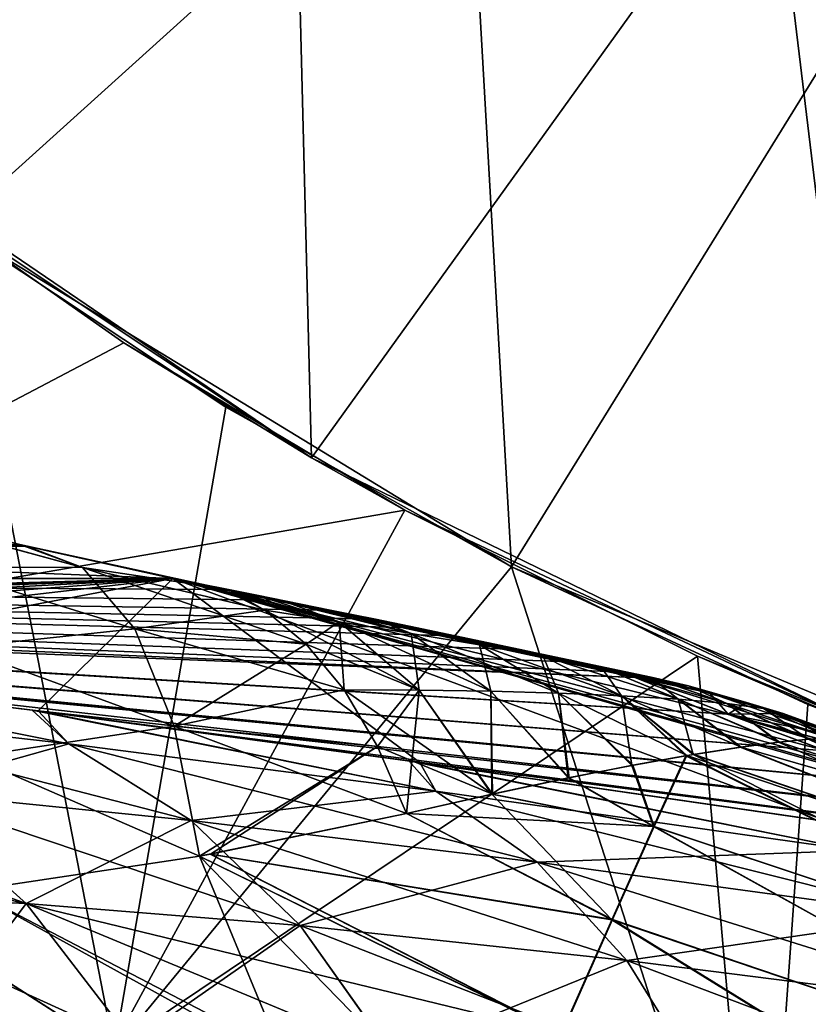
# Model space of a CAD drawing. Header units: metres. Extents: x -31 to 116, y -84 to 84.
# Tile 532 of 656: x -6.84 to -4.67, y -11.95 to -9.23. Entities that reach past the tile are written whole.
import ezdxf

# ---------------------------------------------------------------- set-up
doc = ezdxf.new("R2010")
doc.units = ezdxf.units.M
doc.layers.add('solid_80010000GA_11_1', color=7, linetype='CONTINUOUS')

msp = doc.modelspace()

# ---------------------------------------------------------------- linework, layer by layer
at = {"layer": 'solid_80010000GA_11_1'}
for points in [[(-7.349685, -7.912471, -65.27211), (-6.090395, -8.398314, -65.026657), (-7.484017, -9.456906, -66)], [(-7.026875, -9.801358, 66), (-5.612873, -8.525447, 64.930313), (-6.95004, -8.09164, 65.19558)], [(-6.090395, -8.398314, -65.026657), (-6.038802, -10.439179, -66), (-7.484017, -9.456906, -66)], [(-6.090395, -8.398314, -65.026657), (-4.772521, -8.678969, -64.755608), (-6.038802, -10.439179, -66)], [(-7.026875, -9.801358, 66), (-5.487574, -10.739186, 66), (-5.612873, -8.525447, 64.930313)], [(-5.487574, -10.739186, 66), (-4.245407, -8.731139, 64.642433), (-5.612873, -8.525447, 64.930313)], [(-4.772521, -8.678969, -64.755608), (-4.466805, -11.202288, -66), (-6.038802, -10.439179, -66)], [(-4.772521, -8.678969, -64.755608), (-3.433689, -8.746238, -64.461952), (-4.466805, -11.202288, -66)], [(-5.487574, -10.739186, 66), (-3.82569, -11.437119, 66), (-4.245407, -8.731139, 64.642433)], [(-7.484017, -9.456906, -66), (-6.038802, -10.439179, -66), (-7.294704, -9.603692, -82.309998)], [(-7.294704, -9.603692, -82.309998), (-6.556622, -10.121972, -82.309998), (-8.240538, -11.007049, -84)], [(-6.038802, -10.439179, -66), (-6.556622, -10.121972, -82.309998), (-7.294704, -9.603692, -82.309998)], [(-8.235565, -11.010739, 84), (-6.58274, -12.071861, 84), (-7.026875, -9.801358, 82.309998)], [(-5.487574, -10.739186, 82.309998), (-5.487574, -10.739186, 66), (-7.026875, -9.801358, 66)], [(-6.27477, -10.299071, 82.309998), (-5.487574, -10.739186, 82.309998), (-7.026875, -9.801358, 66)], [(-7.026875, -9.801358, 82.309998), (-6.27477, -10.299071, 82.309998), (-7.026875, -9.801358, 66)], [(-6.58274, -12.071861, 84), (-6.27477, -10.299071, 82.309998), (-7.026875, -9.801358, 82.309998)], [(-6.556622, -10.121972, -82.309998), (-5.781872, -10.583646, -82.309998), (-8.240538, -11.007049, -84)], [(-6.038802, -10.439179, -66), (-5.781872, -10.583646, -82.309998), (-6.556622, -10.121972, -82.309998)], [(-6.58274, -12.071861, 84), (-5.487574, -10.739186, 82.309998), (-6.27477, -10.299071, 82.309998)], [(-6.038802, -10.439179, -66), (-4.466805, -11.202288, -66), (-5.781872, -10.583646, -82.309998)], [(-12.403363, -10.536627, -43.492832), (-6.825182, -10.682767, -62.085796), (-6.421564, -10.771603, -61.908138)], [(-11.426095, -10.771603, -43.230972), (-12.403363, -10.536627, -43.492832), (-6.421564, -10.771603, -61.908138)], [(-12.403363, -10.536627, -43.492832), (-6.843807, -10.678296, -62.092705), (-6.825182, -10.682767, -62.085796)], [(-11.426095, -10.771603, 43.230972), (-6.843743, -10.678311, 62.092686), (-7.301725, -10.557936, 62.237259)], [(-5.781872, -10.583646, -82.309998), (-6.590018, -12.067896, -84), (-8.240538, -11.007049, -84)], [(-7.175395, -10.60425, 62.753399), (-7.301725, -10.557936, 62.237259), (-6.843743, -10.678311, 62.092686)], [(-5.781872, -10.583646, -82.309998), (-4.974788, -10.986132, -82.309998), (-6.590018, -12.067896, -84)], [(-4.466805, -11.202288, -66), (-4.974788, -10.986132, -82.309998), (-5.781872, -10.583646, -82.309998)], [(-7.175395, -10.60425, 62.753399), (-6.843743, -10.678311, 62.092686), (-6.67033, -10.741172, 62.639553)], [(-7.077201, -10.740292, 63.260273), (-7.175395, -10.60425, 62.753399), (-6.67033, -10.741172, 62.639553)], [(-7.175285, -10.603989, -62.753445), (-6.670376, -10.741159, -62.639565), (-6.843807, -10.678296, -62.092705)], [(-7.175285, -10.603989, -62.753445), (-7.077138, -10.740211, -63.260342), (-6.670376, -10.741159, -62.639565)], [(-11.426095, -10.771603, 43.230972), (-6.824865, -10.682842, 62.085682), (-6.843743, -10.678311, 62.092686)], [(-11.426095, -10.771603, 43.230972), (-6.421565, -10.771603, 61.908134), (-6.824865, -10.682842, 62.085682)], [(-6.825182, -10.682767, -62.085796), (-6.843807, -10.678296, -62.092705), (-6.670376, -10.741159, -62.639565)], [(-6.290997, -10.798361, 62.201309), (-6.67033, -10.741172, 62.639553), (-6.843743, -10.678311, 62.092686)], [(-6.824865, -10.682842, 62.085682), (-6.290997, -10.798361, 62.201309), (-6.843743, -10.678311, 62.092686)], [(-6.825182, -10.682767, -62.085796), (-6.291037, -10.798414, -62.201244), (-6.421564, -10.771603, -61.908138)], [(-6.825182, -10.682767, -62.085796), (-6.670376, -10.741159, -62.639565), (-6.291037, -10.798414, -62.201244)], [(-6.824865, -10.682842, 62.085682), (-6.421565, -10.771603, 61.908134), (-6.290997, -10.798361, 62.201309)], [(-7.077201, -10.740292, 63.260273), (-6.67033, -10.741172, 62.639553), (-6.526371, -10.910148, 63.172276)], [(-7.010523, -10.962246, 63.741096), (-7.077201, -10.740292, 63.260273), (-6.526371, -10.910148, 63.172276)], [(-7.077138, -10.740211, -63.260342), (-6.526422, -10.910131, -63.172287), (-6.670376, -10.741159, -62.639565)], [(-7.077138, -10.740211, -63.260342), (-7.010455, -10.962199, -63.741215), (-6.526422, -10.910131, -63.172287)], [(-6.670376, -10.741159, -62.639565), (-6.167631, -10.859086, -62.493484), (-6.291037, -10.798414, -62.201244)], [(-6.670376, -10.741159, -62.639565), (-6.526422, -10.910131, -63.172287), (-6.167631, -10.859086, -62.493484)], [(-6.053502, -10.952571, 62.779762), (-6.526371, -10.910148, 63.172276), (-6.67033, -10.741172, 62.639553)], [(-6.167685, -10.85898, 62.493324), (-6.053502, -10.952571, 62.779762), (-6.67033, -10.741172, 62.639553)], [(-6.290997, -10.798361, 62.201309), (-6.167685, -10.85898, 62.493324), (-6.67033, -10.741172, 62.639553)], [(-6.58274, -12.071861, 84), (-4.795963, -12.886479, 84), (-5.487574, -10.739186, 82.309998)], [(-3.82569, -11.437119, 82.309998), (-3.82569, -11.437119, 66), (-5.487574, -10.739186, 66)], [(-4.669689, -11.119245, 82.309998), (-3.82569, -11.437119, 82.309998), (-5.487574, -10.739186, 66)], [(-5.487574, -10.739186, 82.309998), (-4.669689, -11.119245, 82.309998), (-5.487574, -10.739186, 66)], [(-4.795963, -12.886479, 84), (-4.669689, -11.119245, 82.309998), (-5.487574, -10.739186, 82.309998)], [(-11.426095, -10.771603, 43.230972), (-6.267653, -10.802247, 61.83466), (-6.421565, -10.771603, 61.908134)], [(-11.426095, -10.771603, 43.230972), (-5.146858, -11.044805, 60.889389), (-5.198562, -11.029066, 61.029163)], [(-11.426095, -10.771603, 43.230972), (-9.228466, -10.882556, 49.086868), (-5.146858, -11.044805, 60.889389)], [(-11.426095, -10.771603, 43.230972), (-5.198562, -11.029066, 61.029163), (-5.306501, -11.002689, 61.183987)], [(-11.426095, -10.771603, 43.230972), (-5.306501, -11.002689, 61.183987), (-5.463882, -10.967621, 61.338047)], [(-11.426095, -10.771603, 43.230972), (-5.463882, -10.967621, 61.338047), (-5.642404, -10.929633, 61.474941)], [(-11.426095, -10.771603, 43.230972), (-5.642404, -10.929633, 61.474941), (-5.747437, -10.907751, 61.545563)], [(-11.426095, -10.771603, 43.230972), (-5.747437, -10.907751, 61.545563), (-5.862625, -10.884041, 61.616959)], [(-11.426095, -10.771603, 43.230972), (-5.862625, -10.884041, 61.616959), (-5.987968, -10.858508, 61.688984)], [(-11.426095, -10.771603, 43.230972), (-5.987968, -10.858508, 61.688984), (-6.123066, -10.831226, 61.761585)], [(-11.426095, -10.771603, 43.230972), (-6.123066, -10.831226, 61.761585), (-6.267653, -10.802247, 61.83466)], [(-11.426095, -10.771603, -43.230972), (-6.421564, -10.771603, -61.908138), (-9.763497, -10.864411, -47.473709)], [(-6.421564, -10.771603, -61.908138), (-9.735589, -10.864411, -47.577866), (-9.763497, -10.864411, -47.473709)], [(-6.421564, -10.771603, -61.908138), (-9.507698, -10.868831, -48.334938), (-9.735589, -10.864411, -47.577866)], [(-6.421564, -10.771603, -61.908138), (-9.23469, -10.882196, -49.071239), (-9.507698, -10.868831, -48.334938)], [(-6.421564, -10.771603, -61.908138), (-8.917218, -10.904461, -49.785355), (-9.23469, -10.882196, -49.071239)], [(-6.421564, -10.771603, -61.908138), (-8.559109, -10.935403, -50.467659), (-8.917218, -10.904461, -49.785355)], [(-6.421564, -10.771603, -61.908138), (-8.166702, -10.974237, -51.111111), (-8.559109, -10.935403, -50.467659)], [(-6.421564, -10.771603, -61.908138), (-7.743951, -11.020489, -51.710987), (-8.166702, -10.974237, -51.111111)], [(-6.421564, -10.771603, -61.908138), (-6.793208, -11.136377, -52.809116), (-7.743951, -11.020489, -51.710987)], [(-6.421564, -10.771603, -61.908138), (-5.739915, -11.278451, -53.736355), (-6.793208, -11.136377, -52.809116)], [(-6.267653, -10.802247, 61.83466), (-6.290997, -10.798361, 62.201309), (-6.421565, -10.771603, 61.908134)], [(-6.421564, -10.771603, -61.908138), (-4.612166, -11.442204, -54.483128), (-5.739915, -11.278451, -53.736355)], [(-3.743499, -11.53415, -55.781113), (-4.612166, -11.442204, -54.483128), (-6.421564, -10.771603, -61.908138)], [(-5.987564, -10.858603, -61.688477), (-6.421564, -10.771603, -61.908138), (-6.18932, -10.817922, -61.795612)], [(-5.962224, -10.89119, -62.333626), (-6.18932, -10.817922, -61.795612), (-6.421564, -10.771603, -61.908138)], [(-5.81369, -10.894102, -61.586868), (-6.421564, -10.771603, -61.908138), (-5.987564, -10.858603, -61.688477)], [(-5.66502, -10.924911, -61.490379), (-6.421564, -10.771603, -61.908138), (-5.81369, -10.894102, -61.586868)], [(-5.538971, -10.9515, -61.398647), (-6.421564, -10.771603, -61.908138), (-5.66502, -10.924911, -61.490379)], [(-5.433649, -10.974212, -61.311535), (-6.421564, -10.771603, -61.908138), (-5.538971, -10.9515, -61.398647)], [(-5.279209, -11.009067, -61.151012), (-6.421564, -10.771603, -61.908138), (-5.433649, -10.974212, -61.311535)], [(-5.188761, -11.031709, -61.009876), (-6.421564, -10.771603, -61.908138), (-5.279209, -11.009067, -61.151012)], [(-5.146848, -11.044808, -60.889343), (-6.421564, -10.771603, -61.908138), (-5.188761, -11.031709, -61.009876)], [(-4.886455, -11.147478, -59.690529), (-6.421564, -10.771603, -61.908138), (-5.146848, -11.044808, -60.889343)], [(-6.291037, -10.798414, -62.201244), (-5.962224, -10.89119, -62.333626), (-6.421564, -10.771603, -61.908138)], [(-4.049818, -11.440468, -56.618534), (-3.743499, -11.53415, -55.781113), (-6.421564, -10.771603, -61.908138)], [(-4.34119, -11.344678, -57.556309), (-4.049818, -11.440468, -56.618534), (-6.421564, -10.771603, -61.908138)], [(-4.619267, -11.247083, -58.581852), (-4.34119, -11.344678, -57.556309), (-6.421564, -10.771603, -61.908138)], [(-4.886455, -11.147478, -59.690529), (-4.619267, -11.247083, -58.581852), (-6.421564, -10.771603, -61.908138)], [(-6.291037, -10.798414, -62.201244), (-6.167631, -10.859086, -62.493484), (-5.962224, -10.89119, -62.333626)], [(-6.267653, -10.802247, 61.83466), (-6.167685, -10.85898, 62.493324), (-6.290997, -10.798361, 62.201309)], [(-5.962245, -10.891158, 62.333481), (-6.167685, -10.85898, 62.493324), (-6.267653, -10.802247, 61.83466)], [(-5.962245, -10.891158, 62.333481), (-6.267653, -10.802247, 61.83466), (-6.123066, -10.831226, 61.761585)], [(-5.764471, -10.923188, -62.166695), (-5.987564, -10.858603, -61.688477), (-6.18932, -10.817922, -61.795612)], [(-5.962224, -10.89119, -62.333626), (-5.764471, -10.923188, -62.166695), (-6.18932, -10.817922, -61.795612)], [(-5.764496, -10.923163, 62.166538), (-6.123066, -10.831226, 61.761585), (-5.987968, -10.858508, 61.688984)], [(-5.764496, -10.923163, 62.166538), (-5.962245, -10.891158, 62.333481), (-6.123066, -10.831226, 61.761585)], [(-6.526422, -10.910131, -63.172287), (-6.053255, -10.952819, -62.780399), (-6.167631, -10.859086, -62.493484)], [(-5.962245, -10.891158, 62.333481), (-6.053502, -10.952571, 62.779762), (-6.167685, -10.85898, 62.493324)], [(-6.167631, -10.859086, -62.493484), (-5.742386, -11.079463, -62.846085), (-5.962224, -10.89119, -62.333626)], [(-6.053255, -10.952819, -62.780399), (-5.742386, -11.079463, -62.846085), (-6.167631, -10.859086, -62.493484)], [(-5.764496, -10.923163, 62.166538), (-5.987968, -10.858508, 61.688984), (-5.862625, -10.884041, 61.616959)], [(-5.576041, -10.954882, -61.99165), (-5.81369, -10.894102, -61.586868), (-5.987564, -10.858603, -61.688477)], [(-5.764471, -10.923188, -62.166695), (-5.576041, -10.954882, -61.99165), (-5.987564, -10.858603, -61.688477)], [(-9.228466, -10.882556, 49.086868), (-4.890181, -11.146062, 59.706566), (-5.146858, -11.044805, 60.889389)], [(-8.910074, -10.905025, 49.800091), (-4.890181, -11.146062, 59.706566), (-9.228466, -10.882556, 49.086868)], [(-8.910074, -10.905025, 49.800091), (-4.6213, -11.246327, 58.59024), (-4.890181, -11.146062, 59.706566)], [(-8.549616, -10.93629, 50.484333), (-4.6213, -11.246327, 58.59024), (-8.910074, -10.905025, 49.800091)], [(-5.962245, -10.891158, 62.333481), (-5.949268, -11.078573, 63.058609), (-6.053502, -10.952571, 62.779762)], [(-5.962245, -10.891158, 62.333481), (-5.742417, -11.079371, 62.845898), (-5.949268, -11.078573, 63.058609)], [(-5.764496, -10.923163, 62.166538), (-5.742417, -11.079371, 62.845898), (-5.962245, -10.891158, 62.333481)], [(-5.962224, -10.89119, -62.333626), (-5.742386, -11.079463, -62.846085), (-5.544709, -11.082421, -62.623802)], [(-5.962224, -10.89119, -62.333626), (-5.544709, -11.082421, -62.623802), (-5.764471, -10.923188, -62.166695)], [(-5.575943, -10.95488, 61.991463), (-5.862625, -10.884041, 61.616959), (-5.747437, -10.907751, 61.545563)], [(-5.575943, -10.95488, 61.991463), (-5.764496, -10.923163, 62.166538), (-5.862625, -10.884041, 61.616959)], [(-5.576041, -10.954882, -61.99165), (-5.66502, -10.924911, -61.490379), (-5.81369, -10.894102, -61.586868)], [(-5.575943, -10.95488, 61.991463), (-5.747437, -10.907751, 61.545563), (-5.642404, -10.929633, 61.474941)], [(-8.549616, -10.93629, 50.484333), (-4.341837, -11.344449, 57.558727), (-4.6213, -11.246327, 58.59024)], [(-8.164405, -10.974471, 51.114746), (-4.341837, -11.344449, 57.558727), (-8.549616, -10.93629, 50.484333)], [(-7.010523, -10.962246, 63.741096), (-6.526371, -10.910148, 63.172276), (-6.41793, -11.178789, 63.671417)], [(-7.010455, -10.962199, -63.741215), (-6.417985, -11.178769, -63.671429), (-6.526422, -10.910131, -63.172287)], [(-6.526422, -10.910131, -63.172287), (-6.417985, -11.178769, -63.671429), (-6.053255, -10.952819, -62.780399)], [(-5.949268, -11.078573, 63.058609), (-6.41793, -11.178789, 63.671417), (-6.526371, -10.910148, 63.172276)], [(-6.053502, -10.952571, 62.779762), (-5.949268, -11.078573, 63.058609), (-6.526371, -10.910148, 63.172276)], [(-5.764496, -10.923163, 62.166538), (-5.544745, -11.082345, 62.623604), (-5.742417, -11.079371, 62.845898)], [(-5.575943, -10.95488, 61.991463), (-5.544745, -11.082345, 62.623604), (-5.764496, -10.923163, 62.166538)], [(-5.764471, -10.923188, -62.166695), (-5.544709, -11.082421, -62.623802), (-5.357677, -11.087623, -62.390591)], [(-5.764471, -10.923188, -62.166695), (-5.357677, -11.087623, -62.390591), (-5.576041, -10.954882, -61.99165)], [(-5.399801, -10.985917, -61.806759), (-5.538971, -10.9515, -61.398647), (-5.66502, -10.924911, -61.490379)], [(-5.576041, -10.954882, -61.99165), (-5.399801, -10.985917, -61.806759), (-5.66502, -10.924911, -61.490379)], [(-5.399714, -10.985917, 61.806618), (-5.642404, -10.929633, 61.474941), (-5.463882, -10.967621, 61.338047)], [(-5.399714, -10.985917, 61.806618), (-5.575943, -10.95488, 61.991463), (-5.642404, -10.929633, 61.474941)], [(-6.977437, -11.26319, 64.180878), (-7.010523, -10.962246, 63.741096), (-6.41793, -11.178789, 63.671417)], [(-7.010455, -10.962199, -63.741215), (-6.97731, -11.263055, -64.181122), (-6.417985, -11.178769, -63.671429)], [(-6.417985, -11.178769, -63.671429), (-5.949214, -11.078738, -63.058796), (-6.053255, -10.952819, -62.780399)], [(-6.053255, -10.952819, -62.780399), (-5.949214, -11.078738, -63.058796), (-5.742386, -11.079463, -62.846085)], [(-5.576041, -10.954882, -61.99165), (-5.357677, -11.087623, -62.390591), (-5.183928, -11.095049, -62.144146)], [(-5.576041, -10.954882, -61.99165), (-5.183928, -11.095049, -62.144146), (-5.399801, -10.985917, -61.806759)], [(-5.575943, -10.95488, 61.991463), (-5.357596, -11.087565, 62.39035), (-5.544745, -11.082345, 62.623604)], [(-5.399714, -10.985917, 61.806618), (-5.357596, -11.087565, 62.39035), (-5.575943, -10.95488, 61.991463)], [(-5.239716, -11.015798, -61.610104), (-5.433649, -10.974212, -61.311535), (-5.538971, -10.9515, -61.398647)], [(-5.399801, -10.985917, -61.806759), (-5.239716, -11.015798, -61.610104), (-5.538971, -10.9515, -61.398647)], [(-7.747572, -11.020086, 51.705997), (-4.341837, -11.344449, 57.558727), (-8.164405, -10.974471, 51.114746)], [(-4.974788, -10.986132, -82.309998), (-4.806655, -12.882463, -84), (-6.590018, -12.067896, -84)], [(-5.239868, -11.015764, 61.610039), (-5.463882, -10.967621, 61.338047), (-5.306501, -11.002689, 61.183987)], [(-5.239868, -11.015764, 61.610039), (-5.399714, -10.985917, 61.806618), (-5.463882, -10.967621, 61.338047)], [(-5.10263, -11.043615, -61.399666), (-5.279209, -11.009067, -61.151012), (-5.433649, -10.974212, -61.311535)], [(-5.239716, -11.015798, -61.610104), (-5.10263, -11.043615, -61.399666), (-5.433649, -10.974212, -61.311535)], [(-5.399801, -10.985917, -61.806759), (-5.183928, -11.095049, -62.144146), (-5.027153, -11.104648, -61.881935)], [(-5.399801, -10.985917, -61.806759), (-5.027153, -11.104648, -61.881935), (-5.239716, -11.015798, -61.610104)], [(-5.399714, -10.985917, 61.806618), (-5.183861, -11.095003, 62.143963), (-5.357596, -11.087565, 62.39035)], [(-5.239868, -11.015764, 61.610039), (-5.183861, -11.095003, 62.143963), (-5.399714, -10.985917, 61.806618)], [(-4.974788, -10.986132, -82.309998), (-4.139883, -11.327178, -82.309998), (-4.806655, -12.882463, -84)], [(-4.466805, -11.202288, -66), (-4.139883, -11.327178, -82.309998), (-4.974788, -10.986132, -82.309998)], [(-8.240538, -11.007049, -84), (-6.590018, -12.067896, -84), (-10.414226, -11.480148, -84)], [(-10.148287, -11.715926, 84), (-6.58274, -12.071861, 84), (-8.235565, -11.010739, 84)], [(-4.998843, -11.067924, 61.174019), (-5.306501, -11.002689, 61.183987), (-5.198562, -11.029066, 61.029163)], [(-5.102747, -11.043591, 61.399567), (-5.239868, -11.015764, 61.610039), (-5.306501, -11.002689, 61.183987)], [(-4.998843, -11.067924, 61.174019), (-5.102747, -11.043591, 61.399567), (-5.306501, -11.002689, 61.183987)], [(-4.998862, -11.067925, -61.174122), (-5.188761, -11.031709, -61.009876), (-5.279209, -11.009067, -61.151012)], [(-5.10263, -11.043615, -61.399666), (-4.998862, -11.067925, -61.174122), (-5.279209, -11.009067, -61.151012)], [(-5.239868, -11.015764, 61.610039), (-5.027318, -11.104603, 61.881851), (-5.183861, -11.095003, 62.143963)], [(-5.102747, -11.043591, 61.399567), (-5.027318, -11.104603, 61.881851), (-5.239868, -11.015764, 61.610039)], [(-5.239716, -11.015798, -61.610104), (-5.027153, -11.104648, -61.881935), (-4.893803, -11.116259, -61.601284)], [(-5.239716, -11.015798, -61.610104), (-4.893803, -11.116259, -61.601284), (-5.10263, -11.043615, -61.399666)], [(-7.747572, -11.020086, 51.705997), (-4.053065, -11.439469, 56.627525), (-4.341837, -11.344449, 57.558727)], [(-6.809324, -11.134317, 52.792511), (-4.053065, -11.439469, 56.627525), (-7.747572, -11.020086, 51.705997)], [(-6.70777, -11.227473, 52.169506), (-6.809324, -11.134317, 52.792511), (-7.747572, -11.020086, 51.705997)], [(-7.562181, -11.131054, 51.080639), (-6.70777, -11.227473, 52.169506), (-7.747572, -11.020086, 51.705997)], [(-6.707794, -11.227473, -52.169426), (-7.743951, -11.020489, -51.710987), (-6.793208, -11.136377, -52.809116)], [(-6.707794, -11.227473, -52.169426), (-7.562171, -11.13106, -51.080555), (-7.743951, -11.020489, -51.710987)], [(-4.998843, -11.067924, 61.174019), (-5.198562, -11.029066, 61.029163), (-5.146858, -11.044805, 60.889389)], [(-4.94111, -11.086788, -60.935463), (-5.146848, -11.044808, -60.889343), (-5.188761, -11.031709, -61.009876)], [(-4.998862, -11.067925, -61.174122), (-4.94111, -11.086788, -60.935463), (-5.188761, -11.031709, -61.009876)], [(-4.941041, -11.086791, 60.935478), (-4.998843, -11.067924, 61.174019), (-5.146858, -11.044805, 60.889389)], [(-4.890181, -11.146062, 59.706566), (-4.941041, -11.086791, 60.935478), (-5.146858, -11.044805, 60.889389)], [(-4.94111, -11.086788, -60.935463), (-4.337974, -11.295662, -59.856819), (-5.146848, -11.044808, -60.889343)], [(-4.886455, -11.147478, -59.690529), (-5.146848, -11.044808, -60.889343), (-4.337974, -11.295662, -59.856819)], [(-5.102747, -11.043591, 61.399567), (-4.893935, -11.116225, 61.601154), (-5.027318, -11.104603, 61.881851)], [(-4.998843, -11.067924, 61.174019), (-4.893935, -11.116225, 61.601154), (-5.102747, -11.043591, 61.399567)], [(-5.10263, -11.043615, -61.399666), (-4.893803, -11.116259, -61.601284), (-4.793656, -11.129531, -61.300453)], [(-5.10263, -11.043615, -61.399666), (-4.793656, -11.129531, -61.300453), (-4.998862, -11.067925, -61.174122)], [(-4.998862, -11.067925, -61.174122), (-4.793656, -11.129531, -61.300453), (-4.738523, -11.143882, -60.982197)], [(-4.839508, -11.113413, -60.958733), (-4.998862, -11.067925, -61.174122), (-4.738523, -11.143882, -60.982197)], [(-4.839508, -11.113413, -60.958733), (-4.94111, -11.086788, -60.935463), (-4.998862, -11.067925, -61.174122)], [(-4.998843, -11.067924, 61.174019), (-4.793657, -11.129509, 61.300316), (-4.893935, -11.116225, 61.601154)], [(-4.941041, -11.086791, 60.935478), (-4.793657, -11.129509, 61.300316), (-4.998843, -11.067924, 61.174019)], [(-6.417985, -11.178769, -63.671429), (-5.856793, -11.234921, -63.325077), (-5.949214, -11.078738, -63.058796)], [(-5.949268, -11.078573, 63.058609), (-5.85698, -11.234453, 63.324474), (-6.41793, -11.178789, 63.671417)], [(-5.742417, -11.079371, 62.845898), (-5.85698, -11.234453, 63.324474), (-5.949268, -11.078573, 63.058609)], [(-5.949214, -11.078738, -63.058796), (-5.856793, -11.234921, -63.325077), (-5.540109, -11.365931, -63.297485)], [(-5.742386, -11.079463, -62.846085), (-5.949214, -11.078738, -63.058796), (-5.540109, -11.365931, -63.297485)], [(-5.742417, -11.079371, 62.845898), (-5.777131, -11.419156, 63.575943), (-5.85698, -11.234453, 63.324474)], [(-5.742417, -11.079371, 62.845898), (-5.541929, -11.366081, 63.299316), (-5.777131, -11.419156, 63.575943)], [(-5.742417, -11.079371, 62.845898), (-5.544745, -11.082345, 62.623604), (-5.541929, -11.366081, 63.299316)], [(-5.544709, -11.082421, -62.623802), (-5.742386, -11.079463, -62.846085), (-5.540109, -11.365931, -63.297485)], [(-5.544745, -11.082345, 62.623604), (-5.331275, -11.321116, 63.020145), (-5.541929, -11.366081, 63.299316)], [(-5.544745, -11.082345, 62.623604), (-5.357596, -11.087565, 62.39035), (-5.331275, -11.321116, 63.020145)], [(-5.544709, -11.082421, -62.623802), (-5.540109, -11.365931, -63.297485), (-5.328396, -11.320713, -63.016476)], [(-5.357677, -11.087623, -62.390591), (-5.544709, -11.082421, -62.623802), (-5.328396, -11.320713, -63.016476)], [(-5.357677, -11.087623, -62.390591), (-5.153215, -11.286386, -62.754463), (-5.004196, -11.259824, -62.501469)], [(-5.183928, -11.095049, -62.144146), (-5.357677, -11.087623, -62.390591), (-5.004196, -11.259824, -62.501469)], [(-5.357677, -11.087623, -62.390591), (-5.328396, -11.320713, -63.016476), (-5.153215, -11.286386, -62.754463)], [(-5.357596, -11.087565, 62.39035), (-5.155647, -11.286981, 62.758671), (-5.331275, -11.321116, 63.020145)], [(-5.357596, -11.087565, 62.39035), (-5.183861, -11.095003, 62.143963), (-5.155647, -11.286981, 62.758671)], [(-5.183928, -11.095049, -62.144146), (-5.004196, -11.259824, -62.501469), (-4.983203, -11.256316, -62.462891)], [(-5.183928, -11.095049, -62.144146), (-4.983203, -11.256316, -62.462891), (-4.853531, -11.23621, -62.202412)], [(-5.027153, -11.104648, -61.881935), (-5.183928, -11.095049, -62.144146), (-4.853531, -11.23621, -62.202412)], [(-5.183861, -11.095003, 62.143963), (-5.006241, -11.260324, 62.505642), (-5.155647, -11.286981, 62.758671)], [(-5.183861, -11.095003, 62.143963), (-4.986491, -11.256992, 62.469387), (-5.006241, -11.260324, 62.505642)], [(-5.183861, -11.095003, 62.143963), (-5.027318, -11.104603, 61.881851), (-4.986491, -11.256992, 62.469387)], [(-4.839508, -11.113413, -60.958733), (-4.337974, -11.295662, -59.856819), (-4.94111, -11.086788, -60.935463)], [(-4.839506, -11.113394, 60.958736), (-4.793657, -11.129509, 61.300316), (-4.941041, -11.086791, 60.935478)], [(-4.890181, -11.146062, 59.706566), (-4.839506, -11.113394, 60.958736), (-4.941041, -11.086791, 60.935478)], [(-5.027318, -11.104603, 61.881851), (-4.751151, -11.222771, 61.957832), (-4.856716, -11.236637, 62.209248)], [(-5.027318, -11.104603, 61.881851), (-4.893935, -11.116225, 61.601154), (-4.751151, -11.222771, 61.957832)], [(-5.027318, -11.104603, 61.881851), (-4.856716, -11.236637, 62.209248), (-4.986491, -11.256992, 62.469387)], [(-5.027153, -11.104648, -61.881935), (-4.853531, -11.23621, -62.202412), (-4.748472, -11.222468, -61.950813)], [(-4.893803, -11.116259, -61.601284), (-5.027153, -11.104648, -61.881935), (-4.748472, -11.222468, -61.950813)], [(-4.893935, -11.116225, 61.601154), (-4.667881, -11.214285, 61.712791), (-4.751151, -11.222771, 61.957832)], [(-4.893935, -11.116225, 61.601154), (-4.793657, -11.129509, 61.300316), (-4.667881, -11.214285, 61.712791)], [(-4.893803, -11.116259, -61.601284), (-4.748472, -11.222468, -61.950813), (-4.665932, -11.214131, -61.70631)], [(-4.893803, -11.116259, -61.601284), (-4.665932, -11.214131, -61.70631), (-4.604595, -11.210515, -61.468056)], [(-4.793656, -11.129531, -61.300453), (-4.893803, -11.116259, -61.601284), (-4.604595, -11.210515, -61.468056)], [(-4.890181, -11.146062, 59.706566), (-4.738718, -11.143803, 60.982155), (-4.839506, -11.113394, 60.958736)], [(-4.839508, -11.113413, -60.958733), (-4.738523, -11.143882, -60.982197), (-4.337974, -11.295662, -59.856819)], [(-4.839506, -11.113394, 60.958736), (-4.738718, -11.143803, 60.982155), (-4.793657, -11.129509, 61.300316)], [(-4.795963, -12.886479, 84), (-3.82569, -11.437119, 82.309998), (-4.669689, -11.119245, 82.309998)], [(-6.370555, -11.438643, 51.835243), (-6.70777, -11.227473, 52.169506), (-7.562181, -11.131054, 51.080639)], [(-7.172682, -11.357851, 50.790874), (-6.370555, -11.438643, 51.835243), (-7.562181, -11.131054, 51.080639)], [(-7.172675, -11.357854, -50.790794), (-7.562171, -11.13106, -51.080555), (-6.707794, -11.227473, -52.169426)], [(-6.809324, -11.134317, 52.792511), (-3.750171, -11.532154, 55.79842), (-4.053065, -11.439469, 56.627525)], [(-5.770805, -11.274124, 53.712551), (-3.750171, -11.532154, 55.79842), (-6.809324, -11.134317, 52.792511)], [(-5.695873, -11.357649, 53.143524), (-5.770805, -11.274124, 53.712551), (-6.809324, -11.134317, 52.792511)], [(-6.70777, -11.227473, 52.169506), (-5.695873, -11.357649, 53.143524), (-6.809324, -11.134317, 52.792511)], [(-5.695922, -11.357642, -53.143475), (-6.793208, -11.136377, -52.809116), (-5.739915, -11.278451, -53.736355)], [(-5.695922, -11.357642, -53.143475), (-6.707794, -11.227473, -52.169426), (-6.793208, -11.136377, -52.809116)], [(-4.890181, -11.146062, 59.706566), (-4.541741, -11.215283, 61.028931), (-4.738718, -11.143803, 60.982155)], [(-4.890181, -11.146062, 59.706566), (-4.341535, -11.294294, 59.876057), (-4.541741, -11.215283, 61.028931)], [(-4.890181, -11.146062, 59.706566), (-4.131166, -11.372927, 58.781418), (-4.341535, -11.294294, 59.876057)], [(-4.890181, -11.146062, 59.706566), (-4.6213, -11.246327, 58.59024), (-4.131166, -11.372927, 58.781418)], [(-4.886455, -11.147478, -59.690529), (-4.337974, -11.295662, -59.856819), (-4.128373, -11.373941, -58.767338)], [(-4.886455, -11.147478, -59.690529), (-4.128373, -11.373941, -58.767338), (-4.619267, -11.247083, -58.581852)], [(-4.793657, -11.129509, 61.300316), (-4.605683, -11.210546, 61.473053), (-4.667881, -11.214285, 61.712791)], [(-4.793657, -11.129509, 61.300316), (-4.738718, -11.143803, 60.982155), (-4.605683, -11.210546, 61.473053)], [(-4.793656, -11.129531, -61.300453), (-4.604595, -11.210515, -61.468056), (-4.541745, -11.215282, -61.028931)], [(-4.738523, -11.143882, -60.982197), (-4.793656, -11.129531, -61.300453), (-4.541745, -11.215282, -61.028931)], [(-4.738718, -11.143803, 60.982155), (-4.541741, -11.215283, 61.028931), (-4.605683, -11.210546, 61.473053)], [(-4.738523, -11.143882, -60.982197), (-4.541745, -11.215282, -61.028931), (-4.337974, -11.295662, -59.856819)], [(-6.977437, -11.26319, 64.180878), (-6.41793, -11.178789, 63.671417), (-6.347501, -11.536902, 64.117264)], [(-6.97731, -11.263055, -64.181122), (-6.347534, -11.536877, -64.117256), (-6.417985, -11.178769, -63.671429)], [(-6.417985, -11.178769, -63.671429), (-6.347534, -11.536877, -64.117256), (-5.856793, -11.234921, -63.325077)], [(-6.41793, -11.178789, 63.671417), (-5.777131, -11.419156, 63.575943), (-6.347501, -11.536902, 64.117264)], [(-5.85698, -11.234453, 63.324474), (-5.777131, -11.419156, 63.575943), (-6.41793, -11.178789, 63.671417)], [(-6.370575, -11.438642, -51.835171), (-7.172675, -11.357854, -50.790794), (-6.707794, -11.227473, -52.169426)], [(-6.370575, -11.438642, -51.835171), (-6.707794, -11.227473, -52.169426), (-5.695922, -11.357642, -53.143475)], [(-5.416895, -11.553441, 52.769516), (-5.695873, -11.357649, 53.143524), (-6.70777, -11.227473, 52.169506)], [(-6.370555, -11.438643, 51.835243), (-5.416895, -11.553441, 52.769516), (-6.70777, -11.227473, 52.169506)], [(-5.856793, -11.234921, -63.325077), (-6.347534, -11.536877, -64.117256), (-6.317832, -11.531522, -64.092926)], [(-5.856793, -11.234921, -63.325077), (-6.317832, -11.531522, -64.092926), (-5.777137, -11.419159, -63.575954)], [(-5.856793, -11.234921, -63.325077), (-5.777137, -11.419159, -63.575954), (-5.540109, -11.365931, -63.297485)], [(-4.856716, -11.236637, 62.209248), (-4.751151, -11.222771, 61.957832), (-3.584995, -11.734982, 62.323029)], [(-4.748472, -11.222468, -61.950813), (-4.853531, -11.23621, -62.202412), (-3.546296, -11.613388, -61.681564)], [(-4.751151, -11.222771, 61.957832), (-4.667881, -11.214285, 61.712791), (-3.584995, -11.734982, 62.323029)], [(-4.665932, -11.214131, -61.70631), (-4.748472, -11.222468, -61.950813), (-3.546296, -11.613388, -61.681564)], [(-5.155647, -11.286981, 62.758671), (-5.006241, -11.260324, 62.505642), (-5.096027, -11.455332, 63.07478)], [(-5.153215, -11.286386, -62.754463), (-5.09411, -11.454804, -63.071964), (-5.004196, -11.259824, -62.501469)], [(-3.646418, -11.936041, 62.942348), (-5.096027, -11.455332, 63.07478), (-5.006241, -11.260324, 62.505642)], [(-5.004196, -11.259824, -62.501469), (-5.09411, -11.454804, -63.071964), (-3.644958, -11.936487, -62.942348)], [(-4.986491, -11.256992, 62.469387), (-3.646418, -11.936041, 62.942348), (-5.006241, -11.260324, 62.505642)], [(-4.983203, -11.256316, -62.462891), (-5.004196, -11.259824, -62.501469), (-3.58356, -11.735421, -62.323029)], [(-5.004196, -11.259824, -62.501469), (-3.644958, -11.936487, -62.942348), (-3.58356, -11.735421, -62.323029)], [(-4.986491, -11.256992, 62.469387), (-4.856716, -11.236637, 62.209248), (-3.584995, -11.734982, 62.323029)], [(-4.986491, -11.256992, 62.469387), (-3.584995, -11.734982, 62.323029), (-3.646418, -11.936041, 62.942348)], [(-4.853531, -11.23621, -62.202412), (-4.983203, -11.256316, -62.462891), (-3.58356, -11.735421, -62.323029)], [(-4.853531, -11.23621, -62.202412), (-3.58356, -11.735421, -62.323029), (-3.546296, -11.613388, -61.681564)], [(-6.977437, -11.26319, 64.180878), (-6.347501, -11.536902, 64.117264), (-6.978721, -11.631517, 64.564468)], [(-6.97731, -11.263055, -64.181122), (-6.978708, -11.631525, -64.564468), (-6.347534, -11.536877, -64.117256)], [(-4.640974, -11.437889, 54.466839), (-3.750171, -11.532154, 55.79842), (-5.770805, -11.274124, 53.712551)], [(-4.537831, -11.521296, 53.967289), (-4.640974, -11.437889, 54.466839), (-5.770805, -11.274124, 53.712551)], [(-5.695873, -11.357649, 53.143524), (-4.537831, -11.521296, 53.967289), (-5.770805, -11.274124, 53.712551)], [(-4.537921, -11.521282, -53.967213), (-5.739915, -11.278451, -53.736355), (-4.612166, -11.442204, -54.483128)], [(-4.537921, -11.521282, -53.967213), (-5.695922, -11.357642, -53.143475), (-5.739915, -11.278451, -53.736355)], [(-5.331275, -11.321116, 63.020145), (-5.155647, -11.286981, 62.758671), (-5.096027, -11.455332, 63.07478)], [(-5.328396, -11.320713, -63.016476), (-5.09411, -11.454804, -63.071964), (-5.153215, -11.286386, -62.754463)], [(-6.825626, -11.667294, 50.524502), (-7.172682, -11.357851, 50.790874), (-7.820854, -11.309821, 49.668087)], [(-7.433817, -11.639898, 49.448284), (-6.825626, -11.667294, 50.524502), (-7.820854, -11.309821, 49.668087)], [(-5.541929, -11.366081, 63.299316), (-5.331275, -11.321116, 63.020145), (-5.096027, -11.455332, 63.07478)], [(-5.328396, -11.320713, -63.016476), (-5.540109, -11.365931, -63.297485), (-5.09411, -11.454804, -63.071964)], [(-4.139883, -11.327178, -82.309998), (-3.281826, -11.604879, -82.309998), (-4.806655, -12.882463, -84)], [(-6.825621, -11.667295, -50.524429), (-7.433687, -11.639896, -49.448528), (-7.172675, -11.357854, -50.790794)], [(-6.070016, -11.728323, 51.525669), (-6.370555, -11.438643, 51.835243), (-7.172682, -11.357851, 50.790874)], [(-6.825626, -11.667294, 50.524502), (-6.070016, -11.728323, 51.525669), (-7.172682, -11.357851, 50.790874)], [(-6.825621, -11.667295, -50.524429), (-7.172675, -11.357854, -50.790794), (-6.370575, -11.438642, -51.835171)], [(-5.41694, -11.553434, -52.769474), (-6.370575, -11.438642, -51.835171), (-5.695922, -11.357642, -53.143475)], [(-5.540109, -11.365931, -63.297485), (-5.777137, -11.419159, -63.575954), (-5.09411, -11.454804, -63.071964)], [(-5.777131, -11.419156, 63.575943), (-5.541929, -11.366081, 63.299316), (-5.210256, -11.712107, 63.611732)], [(-5.41694, -11.553434, -52.769474), (-5.695922, -11.357642, -53.143475), (-4.537921, -11.521282, -53.967213)], [(-4.322632, -11.702107, 53.559399), (-4.537831, -11.521296, 53.967289), (-5.695873, -11.357649, 53.143524)], [(-5.416895, -11.553441, 52.769516), (-4.322632, -11.702107, 53.559399), (-5.695873, -11.357649, 53.143524)], [(-5.541929, -11.366081, 63.299316), (-5.096027, -11.455332, 63.07478), (-5.210256, -11.712107, 63.611732)], [(-6.347501, -11.536902, 64.117264), (-5.777131, -11.419156, 63.575943), (-6.318077, -11.5316, 64.093163)], [(-6.318077, -11.5316, 64.093163), (-5.777131, -11.419156, 63.575943), (-5.210256, -11.712107, 63.611732)], [(-5.777137, -11.419159, -63.575954), (-6.317832, -11.531522, -64.092926), (-5.208388, -11.711776, -63.60997)], [(-5.777137, -11.419159, -63.575954), (-5.208388, -11.711776, -63.60997), (-5.09411, -11.454804, -63.071964)], [(-6.070034, -11.728323, -51.5256), (-6.825621, -11.667295, -50.524429), (-6.370575, -11.438642, -51.835171)], [(-6.070034, -11.728323, -51.5256), (-6.370575, -11.438642, -51.835171), (-5.41694, -11.553434, -52.769474)], [(-5.169289, -11.82443, 52.421188), (-5.416895, -11.553441, 52.769516), (-6.370555, -11.438643, 51.835243)], [(-6.070016, -11.728323, 51.525669), (-5.169289, -11.82443, 52.421188), (-6.370555, -11.438643, 51.835243)], [(-4.795963, -12.886479, 84), (-2.913379, -13.437787, 84), (-3.82569, -11.437119, 82.309998)], [(-3.730933, -12.21269, 63.528931), (-5.210256, -11.712107, 63.611732), (-5.096027, -11.455332, 63.07478)], [(-5.09411, -11.454804, -63.071964), (-5.208388, -11.711776, -63.60997), (-3.729439, -12.213146, -63.528931)], [(-3.730933, -12.21269, 63.528931), (-5.096027, -11.455332, 63.07478), (-3.646418, -11.936041, 62.942348)], [(-5.09411, -11.454804, -63.071964), (-3.729439, -12.213146, -63.528931), (-3.644958, -11.936487, -62.942348)], [(-6.590018, -12.067896, -84), (-9.591958, -12.175507, -84), (-10.414226, -11.480148, -84)], [(-6.317832, -11.531522, -64.092926), (-6.347534, -11.536877, -64.117256), (-5.348319, -12.026429, -64.109924)], [(-6.347501, -11.536902, 64.117264), (-6.318077, -11.5316, 64.093163), (-5.350051, -12.026352, 64.110741)], [(-6.318077, -11.5316, 64.093163), (-5.210256, -11.712107, 63.611732), (-5.350051, -12.026352, 64.110741)], [(-6.317832, -11.531522, -64.092926), (-5.348319, -12.026429, -64.109924), (-5.208388, -11.711776, -63.60997)], [(-4.322718, -11.702094, -53.559334), (-5.41694, -11.553434, -52.769474), (-4.537921, -11.521282, -53.967213)], [(-6.347501, -11.536902, 64.117264), (-6.110901, -12.109981, 64.564468), (-6.978721, -11.631517, 64.564468)], [(-6.347534, -11.536877, -64.117256), (-6.978708, -11.631525, -64.564468), (-5.348319, -12.026429, -64.109924)], [(-6.347501, -11.536902, 64.117264), (-5.51336, -12.39345, 64.564468), (-6.110901, -12.109981, 64.564468)], [(-6.347501, -11.536902, 64.117264), (-5.350051, -12.026352, 64.110741), (-5.51336, -12.39345, 64.564468)], [(-5.169331, -11.824423, -52.421146), (-6.070034, -11.728323, -51.5256), (-5.41694, -11.553434, -52.769474)], [(-5.169331, -11.824423, -52.421146), (-5.41694, -11.553434, -52.769474), (-4.322718, -11.702094, -53.559334)], [(-4.133945, -11.955712, 53.177975), (-4.322632, -11.702107, 53.559399), (-5.416895, -11.553441, 52.769516)], [(-5.169289, -11.82443, 52.421188), (-4.133945, -11.955712, 53.177975), (-5.416895, -11.553441, 52.769516)], [(-3.281826, -11.604879, -82.309998), (-2.925525, -13.435158, -84), (-4.806655, -12.882463, -84)], [(-7.602326, -13.236388, 66.264252), (-6.978721, -11.631517, 64.564468), (-6.110901, -12.109981, 64.564468)], [(-7.584932, -13.24642, -66.264297), (-6.661693, -13.775084, -66.301346), (-6.978708, -11.631525, -64.564468)], [(-6.532013, -12.049312, 50.289989), (-6.825626, -11.667294, 50.524502), (-7.433817, -11.639898, 49.448284)], [(-7.108562, -12.04599, 49.257645), (-6.532013, -12.049312, 50.289989), (-7.433817, -11.639898, 49.448284)], [(-7.108438, -12.045978, -49.257881), (-7.433687, -11.639896, -49.448528), (-6.825621, -11.667295, -50.524429)], [(-6.978708, -11.631525, -64.564468), (-5.511836, -12.394128, -64.564468), (-5.348319, -12.026429, -64.109924)], [(-6.661693, -13.775084, -66.301346), (-5.511836, -12.394128, -64.564468), (-6.978708, -11.631525, -64.564468)], [(-6.532009, -12.049309, -50.289917), (-7.108438, -12.045978, -49.257881), (-6.825621, -11.667295, -50.524429)], [(-5.815113, -12.087651, 51.250038), (-6.070016, -11.728323, 51.525669), (-6.825626, -11.667294, 50.524502)], [(-6.532013, -12.049312, 50.289989), (-5.815113, -12.087651, 51.250038), (-6.825626, -11.667294, 50.524502)], [(-6.532009, -12.049309, -50.289917), (-6.825621, -11.667295, -50.524429), (-6.070034, -11.728323, -51.5256)], [(-10.148287, -11.715926, 84), (-9.286461, -12.410064, 84), (-6.58274, -12.071861, 84)], [(-3.837095, -12.560196, 64.072739), (-5.350051, -12.026352, 64.110741), (-5.210256, -11.712107, 63.611732)], [(-5.208388, -11.711776, -63.60997), (-5.348319, -12.026429, -64.109924), (-3.835559, -12.560665, -64.072739)], [(-3.837095, -12.560196, 64.072739), (-5.210256, -11.712107, 63.611732), (-3.730933, -12.21269, 63.528931)], [(-5.208388, -11.711776, -63.60997), (-3.835559, -12.560665, -64.072739), (-3.729439, -12.213146, -63.528931)], [(-4.134025, -11.955698, -53.177914), (-5.169331, -11.824423, -52.421146), (-4.322718, -11.702094, -53.559334)], [(-5.815129, -12.087649, -51.249973), (-6.532009, -12.049309, -50.289917), (-6.070034, -11.728323, -51.5256)], [(-5.815129, -12.087649, -51.249973), (-6.070034, -11.728323, -51.5256), (-5.169331, -11.824423, -52.421146)], [(-4.960053, -12.162753, 52.108418), (-5.169289, -11.82443, 52.421188), (-6.070016, -11.728323, 51.525669)], [(-5.815113, -12.087651, 51.250038), (-4.960053, -12.162753, 52.108418), (-6.070016, -11.728323, 51.525669)], [(-4.960092, -12.162745, -52.108383), (-5.815129, -12.087649, -51.249973), (-5.169331, -11.824423, -52.421146)], [(-4.960092, -12.162745, -52.108383), (-5.169331, -11.824423, -52.421146), (-4.134025, -11.955698, -53.177914)], [(-3.976873, -12.275057, 52.833385), (-4.133945, -11.955712, 53.177975), (-5.169289, -11.82443, 52.421188)], [(-4.960053, -12.162753, 52.108418), (-3.976873, -12.275057, 52.833385), (-5.169289, -11.82443, 52.421188)]]:
    msp.add_3dface(points, dxfattribs=at)

doc.saveas('drawing.dxf')
